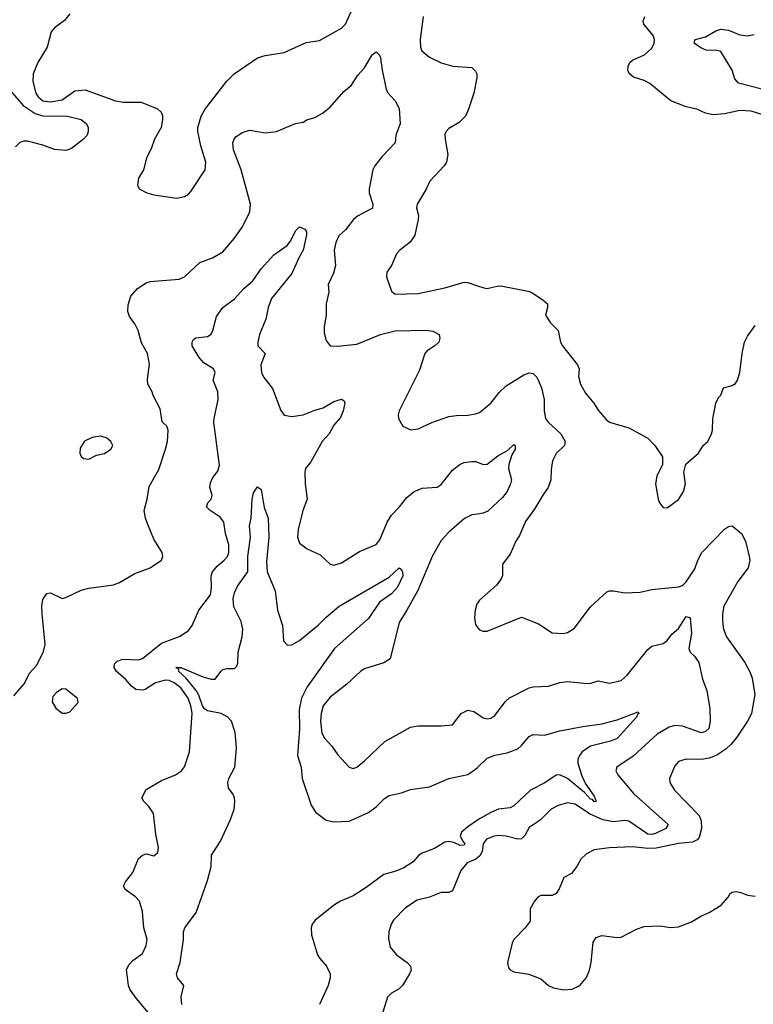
# Model space of a CAD drawing. Header units: inches. Extents: x 1245430 to 1420861, y 606325 to 671315.
# Tile 282 of 319: x 1407609 to 1411440, y 611691 to 616833. Entities that reach past the tile are written whole.
import ezdxf

# ---------------------------------------------------------------- set-up
doc = ezdxf.new("R2010")
doc.units = ezdxf.units.IN
doc.header["$MEASUREMENT"] = 0
doc.layers.add('B4601', color=7, linetype='Continuous')
doc.layers.add('B4611', color=7, linetype='Continuous')

msp = doc.modelspace()

# ---------------------------------------------------------------- linework, layer by layer
at = {"layer": 'B4601', "color": 5}
for points, elevation in [([(1407870, 616863.7), (1407843, 616830), (1407790.4, 616790), (1407774, 616770), (1407752.9, 616690), (1407703.2, 616610), (1407679, 616550), (1407677.1, 616510), (1407693.8, 616450), (1407705, 616430), (1407730, 616410.1), (1407770, 616405.1), (1407830, 616415.2), (1407897.6, 616462.4), (1407950, 616466.5), (1408110, 616410.4), (1408150, 616403), (1408242.5, 616402.5), (1408328.5, 616368.5), (1408347.3, 616350), (1408353.8, 616333.8), (1408354.4, 616310), (1408347, 616270), (1408313.4, 616210), (1408296.7, 616163.3), (1408270.5, 616110), (1408256, 616050), (1408230, 616006), (1408224.7, 615970), (1408232, 615950), (1408272, 615930), (1408310, 615919.1), (1408430, 615901.6), (1408468.7, 615910), (1408490, 615922), (1408503.3, 615936.7), (1408578, 616050), (1408581, 616090), (1408555.3, 616175.3), (1408538.9, 616250), (1408538.7, 616270), (1408556.9, 616330), (1408575.8, 616364.2), (1408690, 616513), (1408729.4, 616550), (1408850, 616633.6), (1408890, 616646.2), (1408990, 616661.7), (1409105.6, 616714.4), (1409174.5, 616725.5), (1409290, 616788.9), (1409310, 616810.5), (1409364.2, 616930)], 780), ([(1409716.5, 616850), (1409699.6, 616730), (1409701.7, 616690), (1409708.7, 616670), (1409750, 616637.1), (1409810, 616608.2), (1409870.5, 616590.5), (1409970, 616584), (1409990, 616564.7), (1409995.5, 616550), (1409995.5, 616530), (1409980.4, 616450), (1409953.4, 616366.6), (1409936.9, 616330), (1409903.5, 616296.5), (1409850, 616265.4), (1409835.6, 616250), (1409830, 616236), (1409830.2, 616210), (1409844.7, 616130), (1409837.4, 616090), (1409825.3, 616070), (1409750.4, 615990), (1409732.3, 615947.7), (1409684.9, 615870), (1409681.7, 615850), (1409691.4, 615811.4), (1409690.3, 615790.3), (1409672, 615708), (1409648.6, 615671.5), (1409594.8, 615630), (1409577.3, 615610), (1409550.6, 615550), (1409526, 615514), (1409524.9, 615490), (1409550, 615414.8), (1409570, 615399.3), (1409690, 615402.6), (1409830, 615433.7), (1409930, 615462), (1409950, 615460.3), (1410000, 615443.6)], 780), ([(1407578.6, 613301.4), (1407633.1, 613366.9), (1407660.2, 613419.8), (1407698, 613462), (1407733.6, 613533.6), (1407742, 613570), (1407725.3, 613730), (1407725, 613770), (1407730, 613806), (1407750, 613836.3), (1407770, 613839.3), (1407830, 613810.5), (1407850, 613815.5), (1407930, 613854), (1407970, 613865.3), (1408098.3, 613881.7), (1408130, 613894), (1408210, 613940.5), (1408289.6, 613970.4), (1408349.3, 614010.7), (1408357.2, 614030), (1408352.7, 614050), (1408310, 614121.2), (1408277.6, 614197.6), (1408265.1, 614230), (1408259.7, 614270), (1408275, 614330), (1408284.4, 614395.6), (1408335.4, 614484.6), (1408371.1, 614590), (1408381, 614630), (1408384.7, 614690), (1408377, 614710), (1408353.3, 614733.3), (1408341.6, 614801.6), (1408306.6, 614870), (1408301.2, 614890), (1408277.2, 614930), (1408275.5, 614955.5), (1408286.3, 615033.7), (1408276.8, 615090), (1408245.3, 615145.3), (1408227.2, 615210), (1408210, 615244.7), (1408183, 615283), (1408172.7, 615310), (1408175.3, 615344.7), (1408189.8, 615390), (1408223.6, 615430), (1408270, 615458.9), (1408290, 615466), (1408442, 615478), (1408469.7, 615490.3), (1408550, 615565.5), (1408615.3, 615590), (1408670, 615620.7), (1408730, 615693), (1408770, 615750.4), (1408802.4, 615810), (1408810, 615831), (1408814.6, 615870), (1408765.5, 616050), (1408725.6, 616154.4), (1408721.1, 616190), (1408728.2, 616210), (1408738.4, 616221.6), (1408770, 616244.2), (1408810, 616256.1), (1408890, 616242), (1408950.9, 616249.1), (1409050, 616290.7), (1409090, 616298), (1409109.3, 616310.7), (1409150, 616322.8), (1409190, 616344.9), (1409230, 616377.3), (1409300.9, 616459.1), (1409339.6, 616490), (1409375.5, 616544.5), (1409410, 616582), (1409450, 616650.4), (1409470, 616664.9), (1409488.6, 616648.5), (1409493.5, 616633.5), (1409501.1, 616570), (1409522.4, 616470), (1409531.9, 616451.9), (1409570.4, 616410), (1409590.5, 616370), (1409595.5, 616290), (1409574, 616230), (1409570.4, 616190), (1409501.6, 616118.4), (1409462.8, 616070), (1409452.6, 616050), (1409433.2, 615950), (1409434.7, 615930), (1409454, 615870), (1409450.9, 615849.1), (1409372.5, 615807.5), (1409351.7, 615790), (1409310, 615735.1), (1409276.2, 615703.8), (1409259.2, 615670), (1409251.2, 615630), (1409257.8, 615550), (1409248.1, 615510), (1409220.3, 615450), (1409222.6, 615410), (1409210.2, 615350), (1409210.3, 615290), (1409198.7, 615230), (1409198.7, 615198.7), (1409210, 615158), (1409230.6, 615130.6), (1409268.2, 615128.2), (1409370, 615138.3), (1409494, 615190), (1409570, 615207.9), (1409732.6, 615212.6), (1409767.3, 615207.3), (1409798.8, 615190), (1409803, 615170), (1409797.6, 615150), (1409777.1, 615130), (1409736.1, 615103.9), (1409724.2, 615090), (1409697.7, 615002.3), (1409590.6, 614790), (1409584.9, 614770), (1409587.7, 614750), (1409610, 614711.3), (1409650.8, 614690.8), (1409690, 614696.3), (1409761.2, 614730), (1409850, 614760.3), (1409890, 614766.7), (1409950, 614768.7), (1409990, 614774.4), (1410000, 614778.4)], 760), ([(1407561.5, 616461.5), (1407626.1, 616386.1), (1407690, 616343.6), (1407730, 616331.3), (1407858.8, 616330), (1407930, 616311.8), (1407958, 616290), (1407965.8, 616270), (1407966.7, 616250), (1407960.3, 616230), (1407942, 616210), (1407878.7, 616161.3), (1407850, 616149.9), (1407790, 616155.2), (1407730, 616177.3), (1407650, 616199.2), (1407630, 616199.5), (1407610, 616192.1), (1407586.4, 616170)], 760), ([(1408378, 611530), (1408212.5, 611730), (1408184.4, 611770), (1408177.4, 611790), (1408166.9, 611873.1), (1408180.5, 611899.5), (1408199.5, 611920.5), (1408250, 611957.3), (1408270, 611998), (1408273.7, 612030), (1408256.9, 612090), (1408250, 612175.3), (1408233.7, 612230), (1408213.1, 612253.1), (1408159.6, 612290), (1408151.6, 612310), (1408160.5, 612330), (1408200, 612380), (1408230, 612453.4), (1408250, 612470.6), (1408270, 612477.3), (1408310, 612466.8), (1408330, 612484.7), (1408334, 612510), (1408320.1, 612580.1), (1408307.6, 612687.6), (1408283.6, 612723.6), (1408257.2, 612750), (1408247.3, 612770), (1408270, 612813), (1408350, 612859.3), (1408422, 612890), (1408454, 612910), (1408469.2, 612930.8), (1408496, 613010), (1408509, 613211), (1408502.9, 613250), (1408489.4, 613290), (1408450, 613343.1), (1408416.1, 613370), (1408390, 613381.7), (1408370, 613383.4), (1408317.6, 613370), (1408264.5, 613335.5), (1408250, 613331.6), (1408215.7, 613335.7), (1408192, 613352), (1408161, 613390), (1408114.8, 613430), (1408102.3, 613450), (1408103.8, 613470), (1408117.6, 613482.4), (1408147, 613493), (1408230, 613489.5), (1408250, 613496.6), (1408350, 613577), (1408446.9, 613613.1), (1408490, 613643), (1408509.7, 613670.3), (1408544, 613750), (1408605.1, 613830), (1408611.4, 613868.6), (1408608.9, 613928.9), (1408615.4, 613950), (1408639.8, 613980.2), (1408677.2, 614010), (1408694.8, 614030), (1408701.4, 614050), (1408701.8, 614090), (1408683.7, 614150), (1408675.3, 614210), (1408656.1, 614236.1), (1408604.2, 614270), (1408584.7, 614290), (1408591.5, 614310), (1408609.6, 614330), (1408614.5, 614350), (1408601.1, 614390), (1408604.9, 614415.1), (1408617.6, 614442.4), (1408644.4, 614475.6), (1408652.7, 614507.3), (1408623.4, 614730), (1408624, 614750), (1408645.5, 614850), (1408643.7, 614890), (1408619.8, 614950), (1408629.8, 614990), (1408620.5, 615010), (1408570, 615041.7), (1408545.7, 615070), (1408509.6, 615130), (1408509.4, 615150), (1408516.6, 615163.4), (1408528, 615172), (1408590, 615179.5), (1408608.3, 615191.7), (1408618, 615210), (1408636.4, 615283.6), (1408669.7, 615330), (1408730, 615375.6), (1408779.7, 615430), (1408827.1, 615470), (1408870, 615532.4), (1408935.3, 615604.7), (1409006.2, 615653.8), (1409023.3, 615676.7), (1409050, 615731), (1409070, 615751), (1409098.8, 615738.8), (1409106, 615726), (1409106.8, 615710), (1409090, 615629.2), (1409066, 615590), (1409030, 615508), (1408923.4, 615376.6), (1408906.4, 615330), (1408893.8, 615270), (1408860.5, 615190), (1408852.2, 615150), (1408852.9, 615130), (1408891.1, 615090), (1408868.4, 615030), (1408871.6, 614991.6), (1408884, 614964), (1408930, 614906.4), (1408972.2, 614792.2), (1408990, 614767.2), (1409030, 614760.9), (1409090, 614770.2), (1409150, 614794.9), (1409194, 614806), (1409250, 614839.5), (1409290, 614850.7), (1409303.5, 614843.5), (1409307.7, 614830), (1409299, 614790), (1409284.6, 614755.4), (1409250, 614715.1), (1409224.7, 614670), (1409189.1, 614630.9), (1409130, 614523.7), (1409102, 614490), (1409098, 614470), (1409099.3, 614410), (1409110.4, 614330), (1409088.4, 614270), (1409063.6, 614170), (1409060.3, 614130), (1409070, 614098.8), (1409110, 614070.7), (1409178, 614038), (1409230, 613990.5), (1409250, 613983.8), (1409290, 613997.1), (1409383.3, 614056.7), (1409470, 614092.7), (1409490, 614116.3), (1409528, 614210), (1409550, 614245.7), (1409591.6, 614288.4), (1409630, 614337.3), (1409668.3, 614370), (1409710, 614386.9), (1409790, 614391.4), (1409810, 614405.8), (1409870, 614480.2), (1409910, 614512.2), (1409930, 614521.2), (1409970, 614526.7), (1409990, 614526), (1410000, 614522.1)], 740), ([(1408455.5, 611690), (1408452.4, 611730), (1408465.6, 611790), (1408433, 611830), (1408427.6, 611850), (1408446.2, 611910), (1408463.9, 612030), (1408465.1, 612070), (1408470.9, 612090), (1408530, 612170.7), (1408590, 612337.3), (1408608.6, 612410), (1408609.8, 612470.2), (1408657.5, 612542.6), (1408710, 612656.9), (1408728.1, 612710), (1408732.6, 612750), (1408729.9, 612769.8), (1408722, 612790), (1408699.7, 612819.7), (1408695.6, 612850), (1408701.3, 612870), (1408732.9, 612930), (1408741.1, 613030), (1408733.3, 613110), (1408715.4, 613170), (1408695.7, 613190), (1408661.1, 613210), (1408590, 613223.6), (1408573.8, 613233.8), (1408562.9, 613250), (1408545, 613305), (1408530.8, 613330.8), (1408476.3, 613396.3), (1408439.3, 613430), (1408439.1, 613439.1), (1408423.7, 613450), (1408450.4, 613450), (1408570, 613399.8), (1408610.7, 613389.3), (1408630, 613389.1), (1408658.5, 613430), (1408670, 613439.7), (1408690, 613445), (1408730, 613445.5), (1408742.9, 613457.1), (1408747.8, 613472.2), (1408749.9, 613530), (1408771.1, 613610), (1408774, 613650), (1408766, 613690), (1408727.3, 613767.3), (1408723.9, 613810), (1408730, 613839.5), (1408745.7, 613874.3), (1408800.2, 613950), (1408800.5, 614030), (1408814.8, 614130), (1408809.2, 614190), (1408818.3, 614230), (1408822.5, 614330), (1408830, 614361.6), (1408850, 614394), (1408870, 614379.1), (1408885.4, 614285.4), (1408905.8, 614230), (1408910.2, 614130), (1408898.2, 614001.8), (1408900.8, 613950), (1408943.7, 613850), (1408955.4, 613750), (1408980.9, 613670), (1408987, 613590), (1409007.2, 613567.2), (1409030, 613568.9), (1409070, 613591.7), (1409170, 613672.4), (1409208, 613711.9), (1409277.1, 613770), (1409538.3, 613921.7), (1409590, 613970.4), (1409602.4, 613962.4), (1409608.9, 613948.9), (1409610, 613929.5), (1409581.8, 613870), (1409550, 613835.7), (1409488.8, 613791.2), (1409430, 613705.2), (1409253.7, 613550), (1409110, 613348.9), (1409080.7, 613290), (1409067.9, 613230), (1409070.9, 613130), (1409060.1, 612990), (1409079.4, 612930), (1409084.8, 612870), (1409131, 612731), (1409154.6, 612694.6), (1409210, 612652.9), (1409250, 612644.7), (1409330, 612648), (1409430, 612692.4), (1409470, 612721.6), (1409513.5, 612766.5), (1409538.2, 612781.8), (1409603.7, 612796.3), (1409650, 612813.4), (1409750, 612826.7), (1409850, 612870.2), (1409949.1, 612890.9), (1409990, 612918.9), (1410000, 612928.4)], 720), ([(1410000, 614251.2), (1409970, 614246.8), (1409931.5, 614228.5), (1409850, 614156.5), (1409810, 614113.1), (1409762.6, 614030), (1409687.5, 613852.5), (1409631, 613749), (1409590, 613686), (1409544.1, 613495.9), (1409510, 613474), (1409410, 613442.9), (1409390, 613431.8), (1409317.6, 613362.4), (1409230, 613295.1), (1409193.7, 613250), (1409182.7, 613210), (1409179.3, 613170), (1409186.8, 613106.8), (1409201.4, 613081.4), (1409239.7, 613039.7), (1409270, 612994.9), (1409328.8, 612928.8), (1409350, 612923), (1409370, 612930.4), (1409410, 612962), (1409516, 613064.1), (1409650, 613139.3), (1409690, 613145.5), (1409810, 613144.9), (1409869.3, 613150.7), (1409914.5, 613210), (1409950, 613227.2), (1409981.2, 613221.2), (1410000, 613208.1)], 740), ([(1410000, 613786.9), (1409997.2, 613782.8), (1409986.9, 613750), (1409983.9, 613710), (1409990, 613674.8), (1409999.4, 613659.4), (1410000, 613658.8)], 760), ([(1410000, 612653.4), (1409950, 612617.9), (1409916.1, 612590), (1409908.7, 612570), (1409922.4, 612542.5), (1409934, 612530), (1409930, 612522), (1409910, 612520.4), (1409875.6, 612535.6), (1409850, 612541.2), (1409830, 612538.1), (1409774.6, 612505.4), (1409710, 612480.2), (1409693.7, 612470), (1409664.1, 612435.9), (1409615.9, 612404.1), (1409573.3, 612386.7), (1409510.1, 612369.9), (1409418.2, 612301.8), (1409350, 612258.4), (1409283.8, 612230), (1409252.4, 612210), (1409152.7, 612130), (1409136.4, 612110), (1409130.4, 612090), (1409133.5, 612053.5), (1409164.6, 611950), (1409176.5, 611930), (1409211.7, 611890), (1409230.4, 611850), (1409230.4, 611830), (1409219.5, 611790), (1409174.6, 611690)], 720), ([(1410000, 612456.6), (1409991, 612449), (1409945.3, 612430), (1409913.4, 612390), (1409870, 612283.7), (1409850, 612274.5), (1409810, 612275.6), (1409750, 612250.9), (1409685.4, 612234.6), (1409624.6, 612195.4), (1409561.7, 612130), (1409548.8, 612110), (1409536.9, 612070), (1409534.6, 612034.6), (1409543.8, 611990), (1409577.6, 611950), (1409633, 611910), (1409650.5, 611890), (1409652.7, 611870), (1409644.9, 611850), (1409607.3, 611790), (1409590, 611772.7), (1409550, 611749.4), (1409530, 611729.2), (1409504.6, 611650)], 740)]:
    msp.add_lwpolyline(points, dxfattribs=dict(at, elevation=elevation))
for points, elevation in [([(1408030, 614658), (1407987.9, 614652.1), (1407947.5, 614632.5), (1407924.5, 614595.5), (1407922.8, 614570), (1407930, 614552), (1407942, 614542), (1407970, 614538), (1408010, 614558.8), (1408051.9, 614568.1), (1408084, 614590), (1408095.3, 614610), (1408084, 614630), (1408062, 614650)], 780), ([(1407830, 613339.5), (1407800.6, 613319.4), (1407781.7, 613298.3), (1407779.1, 613270), (1407797.3, 613237.3), (1407830, 613211), (1407850, 613211), (1407870, 613218), (1407913.4, 613266.6), (1407910, 613288), (1407850, 613336.2)], 760)]:
    msp.add_lwpolyline(points, close=True, dxfattribs=dict(at, elevation=elevation))
at = {"layer": 'B4611', "color": 5}
for points, elevation in [([(1411490, 616336.5), (1411430, 616355.9), (1411370, 616358.5), (1411290, 616341.7), (1411230, 616336.4), (1411190, 616345.4), (1411145.7, 616365.7), (1411090, 616378), (1411009.6, 616410), (1410900.1, 616500.1), (1410870, 616515.4), (1410814, 616534), (1410791.4, 616551.5), (1410784.5, 616570), (1410787, 616590), (1410796.2, 616610), (1410810, 616622.4), (1410872, 616650), (1410910, 616683.8), (1410923, 616710), (1410924.7, 616730), (1410918, 616750), (1410869.4, 616810), (1410865.6, 616825.6), (1410873.3, 616850)], 780), ([(1411484.4, 616470), (1411362.7, 616502.7), (1411344.2, 616524.2), (1411329.8, 616570), (1411270, 616666.9), (1411250, 616672.8), (1411195, 616675), (1411165.7, 616685.7), (1411131.6, 616710), (1411135.3, 616724.7), (1411138, 616730), (1411190, 616744), (1411244.3, 616775.7), (1411270, 616783.4), (1411310, 616778.3), (1411370, 616754.6), (1411410, 616749.4), (1411444.1, 616755.9)], 760), ([(1410000, 615443.6), (1410032.7, 615432.7), (1410050.3, 615430.3), (1410110, 615442.8), (1410130, 615442.2), (1410264.8, 615415.2), (1410281, 615410), (1410341, 615370), (1410364.7, 615350), (1410366, 615330), (1410354.8, 615290), (1410381.6, 615250), (1410421.1, 615210), (1410433.8, 615150), (1410443.6, 615130), (1410521.6, 615030), (1410530.4, 615010), (1410528.2, 614970), (1410538.4, 614930), (1410563.4, 614883.4), (1410608, 614830), (1410630, 614794), (1410670, 614747.3), (1410690, 614730.6), (1410790, 614701.6), (1410890, 614648), (1410925.5, 614610), (1410965.5, 614550), (1410966, 614510), (1410937, 614450), (1410930.4, 614410), (1410943, 614330), (1410950.4, 614310.4), (1410970, 614286), (1410990, 614284), (1411050, 614327.3), (1411076.2, 614370), (1411086, 614410), (1411078, 614470), (1411087.6, 614512.4), (1411154, 614570), (1411178, 614610), (1411202, 614630), (1411222, 614670), (1411228, 614690), (1411228.7, 614748.7), (1411245.2, 614830), (1411259.3, 614860.7), (1411270, 614872), (1411285.2, 614910), (1411330, 614923), (1411346.5, 614933.5), (1411358.4, 614950), (1411369.7, 614990.3), (1411381.7, 615090), (1411394, 615150), (1411410, 615181), (1411450, 615236)], 780), ([(1410000, 614778.4), (1410010, 614782.4), (1410070, 614830.3), (1410113.4, 614886.6), (1410150, 614922), (1410241.8, 614978.2), (1410270, 614988.5), (1410290, 614986.4), (1410310, 614966), (1410334.8, 614910), (1410348.5, 614850), (1410347.2, 614790), (1410355.6, 614750), (1410370.2, 614730), (1410434.9, 614670), (1410457, 614630), (1410454.9, 614610), (1410410, 614567.6), (1410391.4, 614530), (1410384.4, 614484.4), (1410382.9, 614430), (1410369.3, 614390), (1410340.3, 614350), (1410299.7, 614280.3), (1410250, 614212.3), (1410219.6, 614140.4), (1410200.7, 614110), (1410170, 614042), (1410130.9, 613989.1), (1410130.6, 613930), (1410122, 613910), (1410099, 613881), (1410010, 613801.6), (1410000, 613786.9)], 760), ([(1410000, 614522.1), (1410030, 614510.4), (1410050, 614512.4), (1410105.2, 614554.8), (1410157.4, 614582.6), (1410190, 614614), (1410197.3, 614610), (1410196, 614590), (1410179.4, 614560.6), (1410162.7, 614510), (1410162, 614490), (1410176.9, 614430), (1410173, 614410), (1410154.1, 614370), (1410130, 614337.8), (1410053.5, 614266.5), (1410030, 614255.5), (1410000, 614251.2)], 740), ([(1410000, 613658.8), (1410010, 613647), (1410030, 613640.4), (1410050, 613640.4), (1410230, 613712.2), (1410318, 613678), (1410390, 613630.4), (1410446.9, 613626.9), (1410470, 613632.2), (1410505.6, 613654.4), (1410590, 613767.3), (1410675.1, 613844.9), (1410690, 613850.8), (1410710, 613850.8), (1410770, 613840.5), (1410850, 613843.1), (1410910, 613857.4), (1411050, 613871.7), (1411070, 613878.7), (1411090, 613897.6), (1411134.8, 613965.2), (1411150, 614010.6), (1411171.4, 614050), (1411290, 614173.4), (1411310, 614186.7), (1411330.3, 614190.3), (1411379.1, 614150), (1411399.3, 614110), (1411419.5, 614030), (1411422, 614010), (1411413.4, 613970), (1411360, 613900), (1411286.4, 613770), (1411279.5, 613730), (1411279.5, 613690), (1411284.6, 613650), (1411300.3, 613610), (1411396.7, 613476.7), (1411424.3, 613424.3), (1411434.3, 613394.3), (1411449.2, 613310), (1411430.2, 613210), (1411410.1, 613169.9), (1411353.9, 613086.1), (1411325.4, 613050), (1411296.6, 613023.4), (1411250, 612992.5), (1411210, 612976.3), (1411169, 612969), (1411089.1, 612970.9), (1411050, 612958.7), (1411030, 612937.2), (1411003.1, 612870), (1411004.2, 612850), (1411028.8, 612810), (1411157.7, 612677.7), (1411168.1, 612650), (1411170.3, 612610), (1411157.2, 612562.8), (1411146.7, 612550), (1411122.3, 612537.7), (1411050, 612530.6), (1410933.4, 612506.6), (1410890, 612504.6), (1410810, 612513.5), (1410690, 612508.6), (1410610, 612498.3), (1410570, 612477.6), (1410538.8, 612450), (1410519.1, 612410), (1410490, 612374), (1410450, 612354), (1410426, 612294), (1410411, 612270), (1410390, 612259.3), (1410330, 612259.5), (1410314.8, 612250), (1410297.3, 612230), (1410274.8, 612190), (1410274.2, 612125.8), (1410248, 612090), (1410190.4, 612030), (1410180.3, 612010), (1410156.3, 611910), (1410162, 611882), (1410170.6, 611870.6), (1410190, 611860.7), (1410268.6, 611848.6), (1410330, 611823.8), (1410370.7, 611790), (1410396.9, 611776.9), (1410450, 611766), (1410494, 611770), (1410535.1, 611790), (1410570, 611830.8), (1410585.1, 611870), (1410593.6, 611910), (1410603.7, 612016.3), (1410619.3, 612040.7), (1410649.6, 612050.4), (1410730, 612040.5), (1410750, 612042), (1410830, 612082.8), (1410870, 612097.3), (1410950, 612101.6), (1411010, 612092.4), (1411050, 612094.9), (1411117.4, 612122.6), (1411170, 612153.4), (1411209, 612170), (1411271.7, 612208.3), (1411309.2, 612250), (1411319, 612270), (1411330, 612277.3), (1411350, 612280.7), (1411375.9, 612275.9), (1411410, 612261), (1411450, 612256)], 760), ([(1410000, 613208.1), (1410030, 613187.2), (1410050, 613182), (1410070, 613184.9), (1410090, 613199.3), (1410146.7, 613273.3), (1410167.5, 613292.5), (1410270, 613344), (1410290, 613349.1), (1410370, 613353.2), (1410430, 613371.1), (1410470, 613377.5), (1410572.9, 613367.1), (1410591.9, 613368.1), (1410630, 613380.4), (1410690, 613368.8), (1410750, 613383.1), (1410782, 613410), (1410890, 613544.9), (1410910, 613561.3), (1410970, 613575.2), (1410990, 613591.5), (1411015.4, 613624.6), (1411050, 613653.7), (1411090, 613716.6), (1411110, 613710.3), (1411117.5, 613630), (1411104.3, 613550), (1411110.2, 613530.2), (1411134, 613510), (1411155.9, 613475.9), (1411174.9, 613390), (1411198.4, 613330), (1411213.7, 613233.7), (1411215.3, 613170), (1411207.6, 613132.4), (1411190, 613115.1), (1411170, 613109.8), (1411070, 613143), (1411030, 613146.8), (1411000.6, 613139.4), (1410938.6, 613101.4), (1410812.7, 612987.3), (1410728.2, 612930), (1410723.1, 612910), (1410733.4, 612890), (1410816.5, 612790), (1410995, 612630), (1410983.2, 612610), (1410930, 612583.8), (1410910, 612577.9), (1410890, 612580.1), (1410790, 612647.4), (1410770, 612650.6), (1410710, 612644), (1410654, 612654), (1410585.5, 612685.5), (1410510, 612737), (1410470, 612742.6), (1410420.5, 612730), (1410384.2, 612710), (1410327.1, 612652.9), (1410270, 612613.7), (1410246.9, 612573.1), (1410230, 612556.2), (1410210, 612553.2), (1410150, 612569.8), (1410110, 612572.4), (1410087.3, 612570), (1410046.8, 612553.2), (1410030.2, 612529.8), (1410023.4, 612490), (1410012.7, 612467.3), (1410000, 612456.6)], 740), ([(1410000, 612928.4), (1410050, 612976.3), (1410090, 612992.9), (1410154.9, 613005.1), (1410210, 613026), (1410230, 613043), (1410269.6, 613090), (1410290, 613100.3), (1410350, 613096.5), (1410430, 613118.6), (1410550, 613142), (1410650, 613155.2), (1410730, 613176.8), (1410839.3, 613219.3), (1410842, 613210), (1410834.7, 613205.3), (1410831, 613190), (1410730, 613079), (1410695, 613065), (1410590, 613039.7), (1410547.2, 613010), (1410531.8, 612990), (1410524.4, 612970), (1410524.6, 612950), (1410544, 612884), (1410563.3, 612843.3), (1410610, 612778.9), (1410619.1, 612750), (1410610, 612748.2), (1410599.9, 612759.9), (1410590, 612763), (1410558.1, 612798.1), (1410470.7, 612870.7), (1410430, 612889.8), (1410410, 612887.1), (1410351.9, 612848.1), (1410276.9, 612810), (1410190, 612728.1), (1410170, 612717.3), (1410110, 612709.9), (1410070, 612692.8), (1410010, 612660.5), (1410000, 612653.4)], 720)]:
    msp.add_lwpolyline(points, dxfattribs=dict(at, elevation=elevation))

doc.saveas('drawing.dxf')
